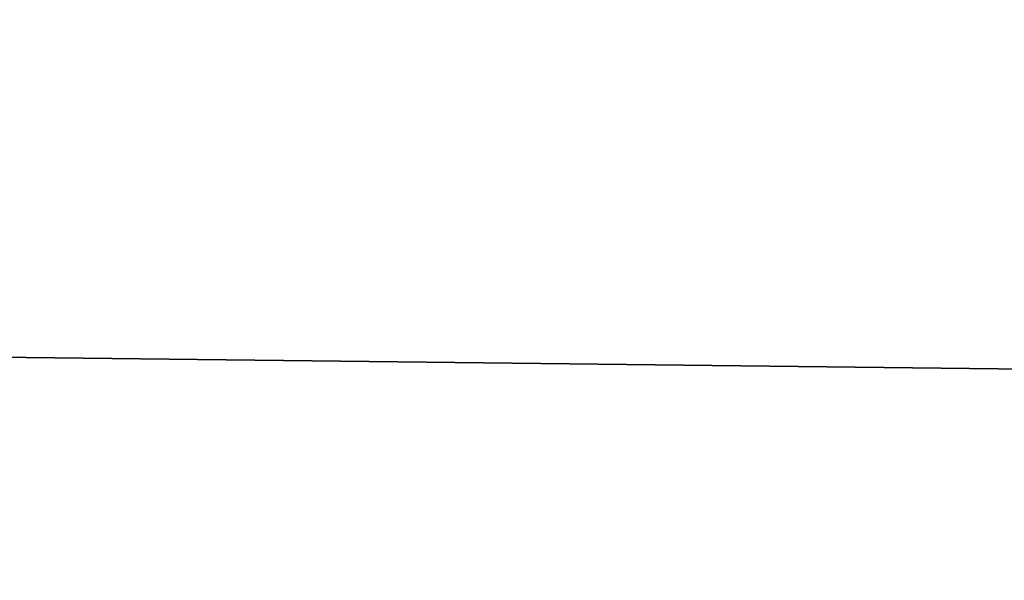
# Model space of a CAD drawing. Header units: millimetres. Extents: x -522 to 188, y -54 to 63.
# Tile 794 of 1056: x -2.53198 to -2.52744, y -36.79742 to -36.79483. Entities that reach past the tile are written whole.
import ezdxf

# ---------------------------------------------------------------- set-up
doc = ezdxf.new("R2010")
doc.units = ezdxf.units.MM
doc.header["$LTSCALE"] = 65.185185
for name, color, linetype in [('1', 7, 'CONTINUOUS'), ('2', 7, 'CONTINUOUS'), ('8', 7, 'CONTINUOUS'), ('9', 7, 'CONTINUOUS')]:
    doc.layers.add(name, color=color, linetype=linetype)

msp = doc.modelspace()

# ---------------------------------------------------------------- linework, layer by layer
at = {"layer": '1', "color": 7, "linetype": 'CONTINUOUS'}
for points in [[(-2.5362295, -36.8, -12.7501964), (-1.6968405, 23, -12.8887832), (-1.696884, -36.8, -12.8887768), (-2.5362295, -36.8, -12.7501964)], [(-2.5361742, 23, -12.7502086), (-1.6968405, 23, -12.8887832), (-2.5362295, -36.8, -12.7501964), (-2.5361742, 23, -12.7502086)]]:
    msp.add_3dface(points, dxfattribs=at)
at = {"layer": '2', "color": 7, "linetype": 'CONTINUOUS'}
for points in [[(-1.696884, -36.8, 12.8887768), (-2.5361742, 23, 12.7502086), (-2.5362295, -36.8, 12.7501964), (-1.696884, -36.8, 12.8887768)], [(-1.6968405, 23, 12.8887832), (-2.5361742, 23, 12.7502086), (-1.696884, -36.8, 12.8887768), (-1.6968405, 23, 12.8887832)]]:
    msp.add_3dface(points, dxfattribs=at)
at = {"layer": '8', "color": 3, "linetype": 'CONTINUOUS'}
for points in [[(-2.15, -36.7927089, -10.8087802), (-2.5807847, -36.8, -10.5900652), (-2.8523248, -36.7927089, -10.645021), (-2.15, -36.7927089, -10.8087802)], [(-2.2178455, -36.8, -10.6719753), (-2.5807847, -36.8, -10.5900652), (-2.15, -36.7927089, -10.8087802), (-2.2178455, -36.8, -10.6719753)]]:
    msp.add_3dface(points, dxfattribs=at)
at = {"layer": '9', "color": 3, "linetype": 'CONTINUOUS'}
for points in [[(-2.8523248, -36.7927089, 10.645021), (-2.2178446, -36.8, 10.6719755), (-2.15, -36.7927089, 10.8087802), (-2.8523248, -36.7927089, 10.645021)], [(-2.5807838, -36.8, 10.5900654), (-2.2178446, -36.8, 10.6719755), (-2.8523248, -36.7927089, 10.645021), (-2.5807838, -36.8, 10.5900654)]]:
    msp.add_3dface(points, dxfattribs=at)

doc.saveas('drawing.dxf')
